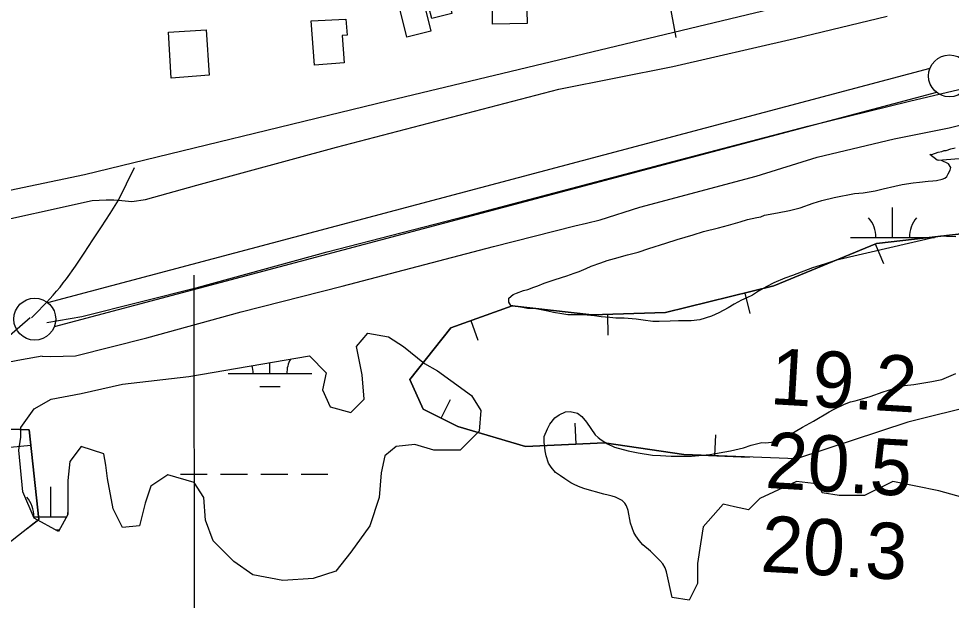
# Model space of a CAD drawing. Extents: x 3445503 to 3483459, y 540493 to 566012.
# Drawn here: x 3463733 to 3464845, y 552816 to 553510 of the extents above; entities that cross this region are included whole.
import ezdxf

# ---------------------------------------------------------------- set-up
doc = ezdxf.new("R2010")
doc.units = 0
for name, color, linetype in [('V-BLDG-OTLN', 7, 'Continuous'), ('V-BORW-LINE', 7, 'Continuous'), ('V-DTCH-CNTR', 7, 'Continuous'), ('V-FLOD-BASE', 7, 'Continuous'), ('V-LEVE-TOET', 7, 'Continuous'), ('V-RIVR-RANG', 7, 'Continuous'), ('V-ROAD-CNTR', 7, 'Continuous'), ('V-SITE-VEGE', 7, 'Continuous'), ('V-SURV-LINE', 7, 'Continuous'), ('V-WETL-SWMP', 7, 'Continuous')]:
    doc.layers.add(name, color=color, linetype=linetype)

msp = doc.modelspace()

# ---------------------------------------------------------------- linework, layer by layer
at = {"layer": 'V-BLDG-OTLN'}
for points in [[(3464184.7, 553532.8), (3464197.9, 553535.9), (3464196.8, 553540.2), (3464211.1, 553543.7), (3464214, 553531.6), (3464244.1, 553539), (3464249.8, 553515.8), (3464225.6, 553509.8), (3464222.3, 553523.4), (3464217.8, 553522.3), (3464224.6, 553494.8), (3464195.9, 553487.7)], [(3464339.6, 553504.1), (3464298.2, 553503.3), (3464297.6, 553534.8), (3464338.6, 553535.6)], [(3464082, 553507.2), (3464123.2, 553509.3), (3464124.7, 553490.1), (3464118.8, 553489.7), (3464121.3, 553456.9), (3464086.1, 553454.2)], [(3463960.2, 553442.2), (3463915.1, 553438.9), (3463911.7, 553493.7), (3463956.8, 553496.5)]]:
    msp.add_lwpolyline(points, close=True, dxfattribs=at)
at = {"layer": 'V-BORW-LINE'}
for p, q in [((3464754.5, 553241.2), (3464764.1, 553218)), ((3464598.8, 553182.7), (3464604.8, 553158.4)), ((3464435.1, 553157.4), (3464435.8, 553132.4)), ((3464272.2, 553149.9), (3464280.7, 553126.4)), ((3464236.9, 553033.6), (3464248.2, 553055.9)), ((3464397.7, 553002.6), (3464396.6, 553027.6)), ((3464563.2, 552988.8), (3464564.2, 553013.8)), ((3463747.8, 553001.2), (3463723, 552998.5))]:
    msp.add_line(p, q, dxfattribs=at)
for points in [[(3464961.1, 553070.6), (3464793.4, 553028.9), (3464660.4, 552985), (3464526.4, 552990.2), (3464431.5, 553004.1), (3464337.3, 553000), (3464256.6, 553023.6), (3464215.6, 553044.3), (3464199.6, 553079.7), (3464248.5, 553141.4), (3464321.4, 553167.6), (3464416.5, 553156.8), (3464504.5, 553159.4), (3464633.7, 553191.3), (3464755.9, 553241.7), (3464860.3, 553253.8)], [(3464860.3, 553253.8), (3464755.9, 553241.7), (3464633.7, 553191.3), (3464504.5, 553159.4), (3464416.5, 553156.8), (3464321.4, 553167.6), (3464248.5, 553141.4), (3464199.6, 553079.7), (3464215.6, 553044.3), (3464256.6, 553023.6), (3464337.3, 553000), (3464431.5, 553004.1), (3464526.4, 552990.2), (3464604.4, 552987.2)], [(3462905.4, 553005.7), (3463068.8, 553006.1), (3463242.6, 553015.7), (3463404.3, 553023.7), (3463546.2, 553026.9), (3463745.8, 553019.6), (3463757.4, 552912.8), (3463676.6, 552849.6), (3463589.4, 552815.5), (3463464.4, 552894.4), (3463312, 552908.2), (3462990.3, 552889.6), (3462801.1, 552887.8), (3462641.2, 552907.7), (3462640.6, 552958), (3462731.7, 552999.8), (3462905.4, 553005.7)], [(3463743.5, 552902), (3463757.4, 552912.8), (3463745.8, 553019.6), (3463546.2, 553026.9), (3463404.3, 553023.7), (3463242.6, 553015.7), (3463068.8, 553006.1), (3462905.4, 553005.7)]]:
    msp.add_lwpolyline(points, dxfattribs=at)
at = {"layer": 'V-DTCH-CNTR'}
msp.add_lwpolyline([(3464498.2, 553718.2), (3464502.9, 553678.3), (3464504.4, 553651.1), (3464504.5, 553626.5), (3464505.3, 553589.2), (3464506.7, 553546.4), (3464509.7, 553525.7), (3464516.8, 553487.1)], dxfattribs=at)
at = {"layer": 'V-FLOD-BASE'}
msp.add_lwpolyline([(3463766.8, 553147.7), (3463808.6, 553154.6), (3463947.6, 553189.7), (3464100.9, 553232), (3464279.7, 553277.9), (3464505.6, 553337.6), (3464674, 553381.5), (3464795.2, 553411.4), (3464853.9, 553425.2), (3464866.5, 553427.8), (3464890.5, 553426.6), (3464935.9, 553425.4), (3465112.3, 553419.5), (3465298.8, 553419.7)], dxfattribs=at)
at = {"layer": 'V-LEVE-TOET'}
for points in [[(3463846.8, 553293.9), (3463852.4, 553293.4), (3463868.3, 553292), (3463884.6, 553294), (3463945.7, 553311.1), (3464112.1, 553356.4), (3464377.3, 553425.5), (3464513.2, 553452.6), (3464658.2, 553486.2), (3464768.8, 553512.6)], [(3463761.3, 553107.6), (3463771.7, 553107), (3463800.9, 553107.8), (3463886.1, 553129.4), (3463998.5, 553160.5), (3464118.9, 553191), (3464299.4, 553238.2), (3464396.2, 553262.8), (3464410.1, 553265.8), (3464426.3, 553270), (3464473.6, 553285.1), (3464612.6, 553322.1), (3464685.1, 553344.7), (3464777.1, 553366.4), (3464842.5, 553379.5), (3464853.5, 553382.5), (3464866.8, 553384.8), (3464884.3, 553385.2), (3464928.7, 553385), (3465047.7, 553378.8), (3465167.3, 553375.9), (3465299.6, 553374.1)], [(3461618.2, 553163.1), (3461713.2, 553178.3), (3461892.7, 553185.3), (3462219.3, 553190.2), (3462583, 553197.1), (3462879.6, 553208.4), (3463173.7, 553215.8), (3463490.5, 553226.5), (3463595.9, 553233.9), (3463615.4, 553230.7), (3463630.4, 553228.2), (3463640.1, 553232.8), (3463643.4, 553236), (3463658.9, 553253), (3463684.3, 553262.8), (3463820.8, 553293.1), (3463837.7, 553293.8), (3463846.8, 553293.9)], [(3463761.3, 553107.6), (3463736.6, 553103), (3463706.7, 553097.7), (3463692.4, 553101.6)]]:
    msp.add_lwpolyline(points, dxfattribs=at)
at = {"layer": 'V-RIVR-RANG'}
msp.add_line((3463942.2, 553203.9), (3463943.5, 551873.9), dxfattribs=at)
at = {"layer": 'V-ROAD-CNTR'}
for points in [[(3464736.6, 553546.8), (3464174.5, 553411.6), (3463811.7, 553323.6), (3463601.1, 553279.4)], [(3463748.4, 553153.3), (3463752.9, 553157.6), (3463757.4, 553162), (3463761.7, 553166.5), (3463766.1, 553171.1), (3463770.3, 553175.7), (3463774.4, 553180.3), (3463778.5, 553185.1), (3463782.5, 553189.8), (3463786.3, 553194.7), (3463790.1, 553199.5), (3463800.8, 553214.9), (3463811.3, 553230.4), (3463821.8, 553246), (3463832.1, 553261.7), (3463842.3, 553277.5), (3463852.4, 553293.4), (3463871.5, 553332.2)], [(3463747, 553153), (3463713.2, 553123.6), (3463692.4, 553101.6), (3463678.7, 553086.7), (3463677.4, 553084.8), (3463676.2, 553082.8), (3463675.3, 553080.7), (3463674.5, 553078.5), (3463673.9, 553076.2), (3463673.6, 553073.9), (3463673.5, 553071.5), (3463673.5, 553069.2), (3463673.8, 553066.9)]]:
    msp.add_lwpolyline(points, dxfattribs=at)
at = {"layer": 'V-SITE-VEGE'}
for points in [[(3464469.2, 553151.4), (3464454.9, 553152.7), (3464445.2, 553152.6), (3464437.9, 553153.6), (3464427.8, 553154.5), (3464419.6, 553155.7), (3464406.6, 553156.9), (3464388, 553156.9), (3464380.7, 553157.8), (3464370.9, 553159.7), (3464364, 553161.2), (3464350.1, 553163.7), (3464339.7, 553164.3), (3464327.7, 553166.5), (3464320.1, 553168), (3464317.5, 553171.8), (3464317.5, 553176.6), (3464322.9, 553181), (3464326.7, 553182.6), (3464334.9, 553185.8), (3464340.2, 553187), (3464347.2, 553189.6), (3464352.2, 553191.2), (3464359.8, 553194.4), (3464371.5, 553198.5), (3464380.3, 553201.1), (3464386.6, 553203.3), (3464395.4, 553206.2), (3464401.4, 553208.4), (3464409.6, 553211.9), (3464415.9, 553214.7), (3464427.3, 553218.6), (3464434.9, 553221.4), (3464443.7, 553224), (3464459.1, 553228.1), (3464471.8, 553231.6), (3464484.4, 553235.8), (3464504.9, 553242.2), (3464518.1, 553246.6), (3464537.4, 553252), (3464549.7, 553256.2), (3464567.7, 553260.6), (3464579.3, 553263.8), (3464593.5, 553267.4), (3464602, 553270.2), (3464613.1, 553272.8), (3464618.1, 553273.7), (3464622.2, 553275.6), (3464637.7, 553278.2), (3464652.2, 553281.1), (3464664.8, 553284.3), (3464680.3, 553289.7), (3464690.7, 553292.9), (3464705.5, 553296.7), (3464729.8, 553301.5), (3464739.9, 553302.2), (3464754.4, 553304.4), (3464763.9, 553307), (3464777.8, 553309.9), (3464786.6, 553312.1), (3464799.6, 553314.1), (3464807.1, 553315), (3464817.6, 553316), (3464822.9, 553316.3), (3464827.3, 553317), (3464834.3, 553318.3), (3464837.4, 553319.5), (3464839.6, 553321.7), (3464841.5, 553324.6), (3464843.7, 553329), (3464844.7, 553332.5), (3464841.8, 553336.6), (3464833.6, 553340.7), (3464828.2, 553341), (3464819.6, 553347.9), (3464821.8, 553347.9), (3464829.3, 553350.5), (3464833.7, 553351.4), (3464836.6, 553352.4), (3464839.1, 553352.7), (3464844.5, 553354.6), (3464849.8, 553355.9)], [(3464850.6, 553249.5), (3464839.5, 553250.1), (3464832, 553250.4), (3464706.7, 553221.3), (3464702.3, 553220), (3464693.8, 553217.1), (3464679.6, 553212.7), (3464655.9, 553203.8), (3464646.8, 553200.6), (3464633.5, 553194.9), (3464625.3, 553190.7), (3464615.2, 553185), (3464608, 553180.3), (3464601.4, 553176.8), (3464595.1, 553174.2), (3464586.2, 553169.5), (3464579, 553165), (3464568, 553159), (3464559.4, 553155.2), (3464545.3, 553150.7), (3464534.8, 553149.7), (3464519.7, 553149.7), (3464509.9, 553149.3), (3464496.9, 553148.7), (3464489.4, 553148.7), (3464477.7, 553150.5), (3464469.2, 553151.4)], [(3464573, 552931.2), (3464549.4, 552904.2), (3464546.1, 552884), (3464542.7, 552860.3), (3464542.7, 552836.7), (3464532.6, 552816.5), (3464512.3, 552819.8), (3464505.7, 552850.3), (3464504.1, 552855.4), (3464501, 552860.1), (3464497.8, 552863.9), (3464489.6, 552871.8), (3464486.4, 552874.9), (3464477.2, 552882.8), (3464473.1, 552887.8), (3464469, 552893.5), (3464466.7, 552897.3), (3464462.6, 552908.6), (3464460, 552923.4), (3464457.8, 552929.1), (3464455.9, 552932.3), (3464452.7, 552935.4), (3464444.8, 552939.5), (3464440.7, 552940.8), (3464436, 552942), (3464430.9, 552942.9), (3464408.2, 552949.5), (3464402.8, 552951.4), (3464396.2, 552954.2), (3464391.7, 552956.4), (3464384.2, 552961.1), (3464379.1, 552964.9), (3464373.4, 552968.7), (3464368, 552975), (3464364.8, 552980), (3464362, 552988.5), (3464361, 552994.5), (3464359.7, 553004.9), (3464359.7, 553011.9), (3464363.5, 553021), (3464366.3, 553026.4), (3464372.6, 553034), (3464377.6, 553037.5), (3464385.2, 553041), (3464390.9, 553041.6), (3464399.4, 553039.5), (3464404.5, 553035.4), (3464410.2, 553028.8), (3464420.6, 553013.9), (3464424.1, 553010.5), (3464427.6, 553007.7), (3464435.2, 553002.9), (3464443.4, 552999.2), (3464459.8, 552994.8), (3464471.8, 552992.3), (3464488.9, 552989.5), (3464498.4, 552988.9), (3464511.3, 552988.3), (3464535.3, 552988.4), (3464548.6, 552989.4), (3464557.1, 552990.4), (3464582, 552994.8), (3464597.5, 552998.1), (3464606.6, 553001.5), (3464619.2, 553004.4), (3464624, 553004.1), (3464630.3, 553005.1), (3464637.6, 553006.7), (3464649.5, 553012.1), (3464659, 553017.5), (3464667.8, 553022.9), (3464680.7, 553030.2), (3464699.3, 553041.3), (3464704.7, 553044.1), (3464717.6, 553050.2), (3464724.9, 553053), (3464730.5, 553054.3), (3464738.8, 553056.6), (3464748.5, 553059.4), (3464763.7, 553064.8), (3464774.1, 553068.3), (3464789.5, 553072.5), (3464800.3, 553073.8), (3464822, 553077.3), (3464833.7, 553079.6), (3464850.7, 553086.9)], [(3464858.7, 552939), (3464830.2, 552946.8), (3464775.4, 552958.2), (3464741.7, 552941.3), (3464711.3, 552941.3), (3464691.1, 552944.7), (3464687.7, 552954.8), (3464660.7, 552958.2), (3464616.9, 552937.9), (3464603.4, 552924.5), (3464586.5, 552927.8), (3464573, 552931.2)]]:
    msp.add_lwpolyline(points, dxfattribs=at)
msp.add_lwpolyline([(3464079.8, 553107.9), (3464100, 553087.6), (3464095.5, 553067.4), (3464104.5, 553047.1), (3464129.2, 553040.4), (3464145, 553056.1), (3464142.7, 553085.4), (3464136, 553119.1), (3464149.5, 553134.9), (3464174.2, 553130.4), (3464192.2, 553119.1), (3464216.9, 553098.9), (3464232.7, 553089.9), (3464248.4, 553078.6), (3464273.1, 553060.6), (3464284.4, 553042.6), (3464282.1, 553017.9), (3464259.6, 552995.4), (3464228.2, 552995.4), (3464205.7, 553002.1), (3464183.2, 552999.9), (3464169.7, 552988.6), (3464165.2, 552968.4), (3464163, 552939.1), (3464151.7, 552905.4), (3464129.2, 552873.9), (3464111.2, 552851.4), (3464084.3, 552842.4), (3464048.3, 552840.1), (3464012.3, 552846.9), (3463989.8, 552862.6), (3463965.1, 552887.4), (3463956.1, 552912.1), (3463953.9, 552939.1), (3463942.6, 552957.1), (3463911.2, 552966.1), (3463890.9, 552952.6), (3463884.2, 552932.4), (3463877.4, 552905.4), (3463857.2, 552903.1), (3463846, 552925.6), (3463839.2, 552961.6), (3463837, 552977.4), (3463834.7, 552990.9), (3463807.7, 552999.9), (3463794.2, 552981.9), (3463792, 552959.4), (3463792, 552918.9), (3463780.8, 552898.6), (3463751.5, 552914.4), (3463738, 552945.9), (3463733.5, 552995.4), (3463735.8, 553011.1), (3463735.8, 553022.4), (3463751.5, 553044.9), (3463771.8, 553056.1), (3463807.7, 553062.9), (3463857.2, 553074.1), (3463935.9, 553083.1)], close=True, dxfattribs=at)
at = {"layer": 'V-SURV-LINE'}
for points in [[(3463767.8, 553171.3), (3464819.9, 553450.8)], [(3464827.6, 553421.9), (3463775.5, 553142.3)]]:
    msp.add_lwpolyline(points, dxfattribs=at)
for centre in [(3464843, 553441.5), (3463752.4, 553151.6)]:
    msp.add_circle(centre, 25, dxfattribs=at)
at = {"layer": 'V-WETL-SWMP'}
for p, q in [((3464775.1, 553248.8), (3464775.1, 553284.8)), ((3464725.1, 553248.8), (3464825.1, 553248.8)), ((3464032.8, 553086.7), (3464032.8, 553099.8)), ((3463982.8, 553086.7), (3464082.8, 553086.7)), ((3464020.8, 553071.3), (3464044.8, 553071.3)), ((3463926, 552966.7), (3463958, 552966.7)), ((3463974, 552966.7), (3464006, 552966.7)), ((3464022, 552966.7), (3464054, 552966.7)), ((3464070, 552966.7), (3464102, 552966.7)), ((3463771.4, 552915.9), (3463771.4, 552951.9)), ((3463750.9, 552915.9), (3463790.4, 552915.9)), ((3463777.3, 552900.5), (3463781.8, 552900.5))]:
    msp.add_line(p, q, dxfattribs=at)
for points in [[(3464595.1, 553174.2), (3464586.2, 553169.5), (3464579, 553165), (3464568, 553159), (3464559.4, 553155.2), (3464545.3, 553150.7), (3464534.8, 553149.7), (3464519.7, 553149.7), (3464509.9, 553149.3), (3464497, 553148.7), (3464489.4, 553148.7), (3464477.7, 553150.5), (3464469.2, 553151.4), (3464454.9, 553152.7), (3464445.2, 553152.6), (3464437.9, 553153.6), (3464427.8, 553154.5), (3464419.6, 553155.7), (3464406.6, 553156.9), (3464388, 553156.9), (3464380.7, 553157.8), (3464370.9, 553159.7), (3464364, 553161.2), (3464350.1, 553163.7), (3464339.7, 553164.3), (3464327.7, 553166.5), (3464320.1, 553168), (3464317.6, 553171.8), (3464317.5, 553176.6), (3464322.9, 553181), (3464326.7, 553182.6), (3464334.9, 553185.8), (3464340.2, 553187), (3464347.2, 553189.6), (3464352.2, 553191.2), (3464359.8, 553194.4), (3464371.5, 553198.5), (3464380.3, 553201.1), (3464386.6, 553203.3), (3464395.4, 553206.2), (3464401.4, 553208.4), (3464409.6, 553211.9), (3464415.9, 553214.7), (3464427.3, 553218.6), (3464434.9, 553221.4), (3464443.7, 553224), (3464459.1, 553228.1), (3464471.8, 553231.6), (3464484.4, 553235.8), (3464504.9, 553242.2), (3464518.1, 553246.6), (3464537.4, 553252), (3464549.7, 553256.2), (3464567.7, 553260.6), (3464579.3, 553263.8), (3464593.5, 553267.4), (3464602, 553270.2), (3464613.1, 553272.8), (3464618.1, 553273.7), (3464622.2, 553275.6), (3464637.7, 553278.2), (3464652.2, 553281.1), (3464664.8, 553284.3), (3464680.3, 553289.7), (3464690.7, 553292.9), (3464705.5, 553296.7), (3464729.8, 553301.5), (3464739.9, 553302.2), (3464754.4, 553304.4), (3464763.9, 553307), (3464777.8, 553309.9), (3464786.6, 553312.1), (3464799.6, 553314.1), (3464807.1, 553315), (3464817.6, 553316), (3464822.9, 553316.3), (3464827.3, 553317), (3464834.3, 553318.3), (3464837.4, 553319.5), (3464839.6, 553321.7), (3464841.5, 553324.6), (3464843.7, 553329), (3464844.7, 553332.5), (3464841.8, 553336.6), (3464833.6, 553340.7), (3464829.3, 553340.9), (3464874.2, 553344.6)], [(3464850.6, 553249.5), (3464839.5, 553250.1), (3464832, 553250.4), (3464706.7, 553221.3), (3464702.3, 553220), (3464693.8, 553217.1), (3464679.6, 553212.7), (3464655.9, 553203.8), (3464646.8, 553200.6), (3464633.5, 553194.9), (3464625.3, 553190.7), (3464615.2, 553185), (3464608, 553180.3), (3464601.4, 553176.8), (3464595.1, 553174.2)]]:
    msp.add_lwpolyline(points, dxfattribs=at)
msp.add_lwpolyline([(3463935.9, 553083.1), (3464079.8, 553107.9), (3464100, 553087.6), (3464095.5, 553067.4), (3464104.5, 553047.1), (3464129.2, 553040.4), (3464145, 553056.1), (3464142.7, 553085.4), (3464136, 553119.1), (3464149.5, 553134.9), (3464174.2, 553130.4), (3464192.2, 553119.1), (3464216.9, 553098.9), (3464232.7, 553089.9), (3464248.4, 553078.6), (3464273.1, 553060.6), (3464284.4, 553042.6), (3464282.1, 553017.9), (3464259.6, 552995.4), (3464228.2, 552995.4), (3464205.7, 553002.1), (3464183.2, 552999.9), (3464169.7, 552988.6), (3464165.2, 552968.4), (3464163, 552939.1), (3464151.7, 552905.4), (3464129.2, 552873.9), (3464111.3, 552851.4), (3464084.3, 552842.4), (3464048.3, 552840.1), (3464012.3, 552846.9), (3463989.8, 552862.6), (3463965.1, 552887.4), (3463956.1, 552912.1), (3463953.9, 552939.1), (3463942.6, 552957.1), (3463911.2, 552966.1), (3463890.9, 552952.6), (3463884.2, 552932.4), (3463877.4, 552905.4), (3463857.2, 552903.1), (3463846, 552925.6), (3463839.2, 552961.6), (3463837, 552977.4), (3463834.7, 552990.9), (3463807.7, 552999.9), (3463794.2, 552981.9), (3463792, 552959.4), (3463792, 552918.9), (3463780.8, 552898.6), (3463751.5, 552914.4), (3463738, 552945.9), (3463733.5, 552995.4), (3463735.8, 553011.1), (3463735.8, 553022.4), (3463751.5, 553044.9), (3463771.8, 553056.1), (3463807.7, 553062.9), (3463857.2, 553074.1)], close=True, dxfattribs=at)
for centre, start, end in [((3464719.9, 553249.3), 359.2282, 40.7719), ((3464830.4, 553249.3), 139.2282, 180.7718), ((3464088.1, 553087.2), 151.6391, 180.7718), ((3463977.6, 553087.2), 359.2282, 14.6899), ((3463716.2, 552916.4), 359.2282, 40.7718), ((3463826.6, 552916.4), 169.3828, 177.6652)]:
    msp.add_arc(centre, 35.2, start, end, dxfattribs=at)

# ---------------------------------------------------------------- texts
at = {"layer": 'V-RIVR-RANG'}
for s, p in [('19.2', (3464628, 553050.4)), ('20.5', (3464622.4, 552950.6)), ('20.3', (3464616.8, 552850.8))]:
    msp.add_text(s, height=67, rotation=356.6583, dxfattribs=at).set_placement(p)

doc.saveas('drawing.dxf')
